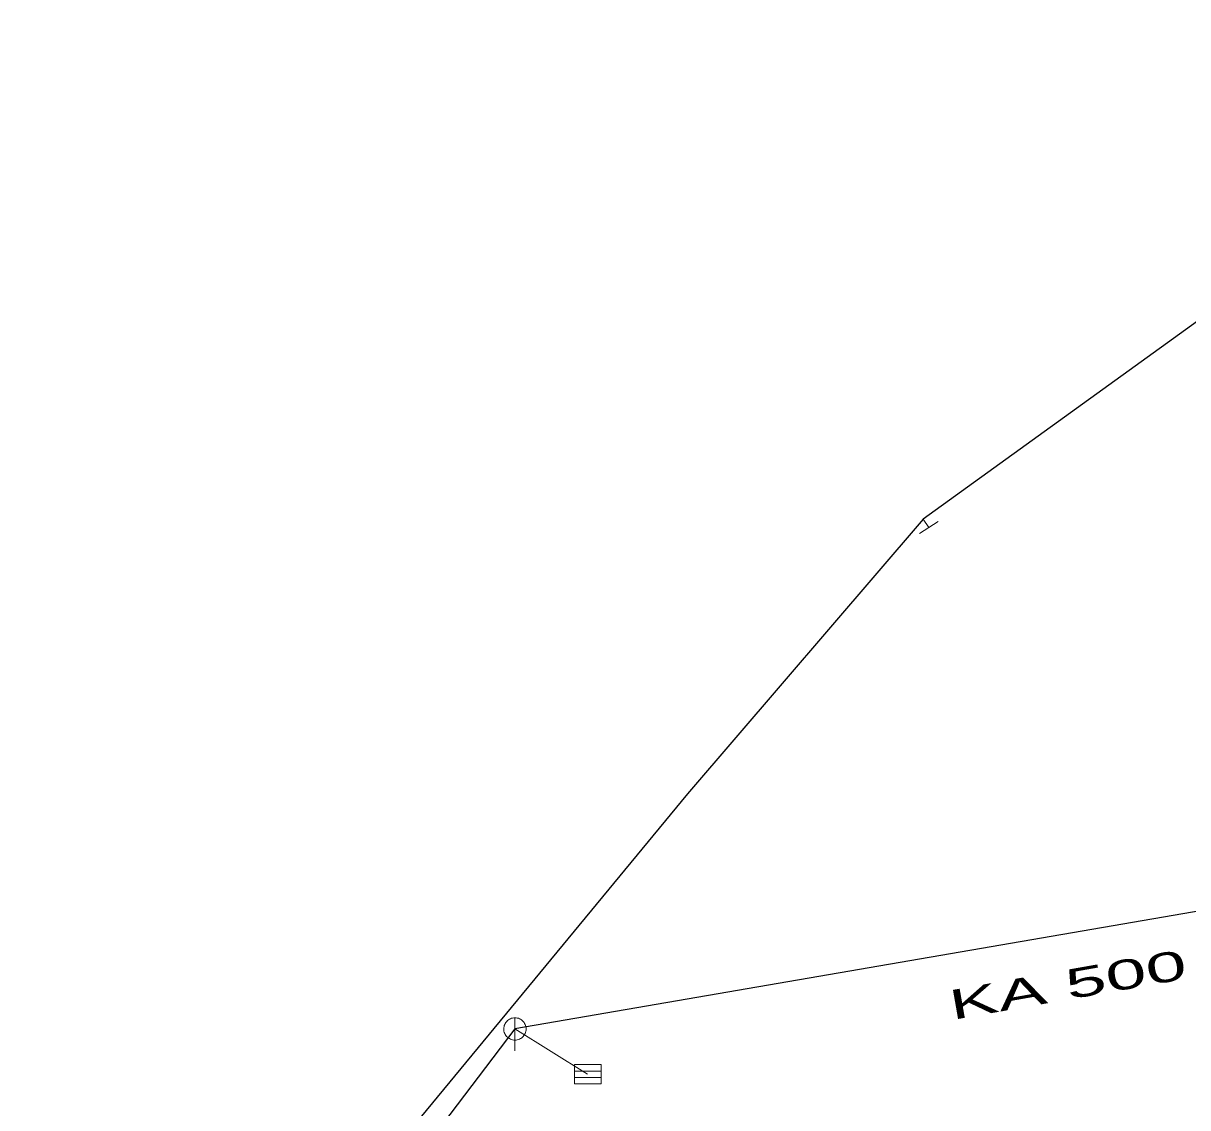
# Model space of a CAD drawing. Extents: x -687515 to -686506, y -974029 to -973461.
# Drawn here: x -686778.16 to -686751.92, y -973704.94 to -973680.49 of the extents above; entities that cross this region are included whole.
import ezdxf
from ezdxf.enums import TextEntityAlignment as Align

# ---------------------------------------------------------------- set-up
doc = ezdxf.new("R2010")
doc.units = 0
doc.header["$LTSCALE"] = 0.27
for name, color, linetype, lineweight in [('1', 7, 'Continuous', 13), ('11', 7, 'Continuous', 13), ('14', 7, 'Continuous', 25), ('17', 7, 'Continuous', 25), ('22', 7, 'Continuous', 13), ('34', 7, 'Continuous', 13)]:
    doc.layers.add(name, color=color, linetype=linetype, lineweight=lineweight)

msp = doc.modelspace()

# ---------------------------------------------------------------- linework, layer by layer
at = {"layer": '11'}
msp.add_line((-686765.44, -973704.18), (-686767.08, -973703.16), dxfattribs=at)
at = {"layer": '14', "lineweight": 13}
msp.add_line((-686757.875, -973691.668), (-686757.75, -973691.859), dxfattribs=at)
at = {"layer": '14'}
for p, q in [((-686742.511, -973698.919), (-686767.08, -973703.16)), ((-686767.079, -973703.16), (-686778.059, -973717.6))]:
    msp.add_line(p, q, dxfattribs=at)
at = {"layer": '17'}
msp.add_lwpolyline([(-686737.661, -973680.49), (-686749.647, -973685.721), (-686757.875, -973691.668), (-686763.192, -973697.859), (-686778.16, -973716.008)], dxfattribs=at)
at = {"layer": '22'}
for p, q in [((-686767.078, -973702.908), (-686767.079, -973703.652)), ((-686765.735, -973704.109), (-686765.137, -973704.109)), ((-686765.735, -973704.255), (-686765.137, -973704.255))]:
    msp.add_line(p, q, dxfattribs=at)
for points in [[(-686766.827, -973703.16), (-686766.828, -973703.134), (-686766.832, -973703.108), (-686766.838, -973703.082), (-686766.848, -973703.058), (-686766.86, -973703.034), (-686766.874, -973703.012), (-686766.891, -973702.991), (-686766.909, -973702.973), (-686766.93, -973702.956), (-686766.952, -973702.942), (-686766.976, -973702.93), (-686767, -973702.92), (-686767.026, -973702.914), (-686767.052, -973702.91), (-686767.078, -973702.908), (-686767.104, -973702.909), (-686767.13, -973702.913), (-686767.156, -973702.919), (-686767.181, -973702.929), (-686767.204, -973702.941), (-686767.226, -973702.955), (-686767.247, -973702.972), (-686767.265, -973702.99), (-686767.282, -973703.011), (-686767.296, -973703.033), (-686767.308, -973703.057), (-686767.318, -973703.081), (-686767.325, -973703.107), (-686767.329, -973703.133), (-686767.331, -973703.159), (-686767.33, -973703.185), (-686767.326, -973703.211), (-686767.319, -973703.237), (-686767.309, -973703.262), (-686767.297, -973703.285), (-686767.283, -973703.307), (-686767.266, -973703.328), (-686767.248, -973703.346), (-686767.227, -973703.363), (-686767.205, -973703.377), (-686767.182, -973703.389), (-686767.157, -973703.399), (-686767.131, -973703.406), (-686767.105, -973703.41), (-686767.079, -973703.412), (-686767.053, -973703.411), (-686767.027, -973703.407), (-686767.001, -973703.4), (-686766.977, -973703.39), (-686766.953, -973703.378), (-686766.931, -973703.364), (-686766.91, -973703.347), (-686766.892, -973703.329), (-686766.875, -973703.308), (-686766.861, -973703.286), (-686766.849, -973703.263), (-686766.839, -973703.238), (-686766.833, -973703.212), (-686766.829, -973703.186)], [(-686765.735, -973703.963), (-686765.137, -973703.963), (-686765.137, -973704.4), (-686765.735, -973704.4)]]:
    msp.add_lwpolyline(points, close=True, dxfattribs=at)
at = {"layer": '34'}
msp.add_line((-686757.957, -973691.994), (-686757.542, -973691.723), dxfattribs=at)

# ---------------------------------------------------------------- texts
at = {"layer": '1', "width": 1.85}
msp.add_text('KA 500', height=0.6667, rotation=10, dxfattribs=at).set_placement((-686754.56, -973702.489), align=Align.CENTER)

doc.saveas('drawing.dxf')
